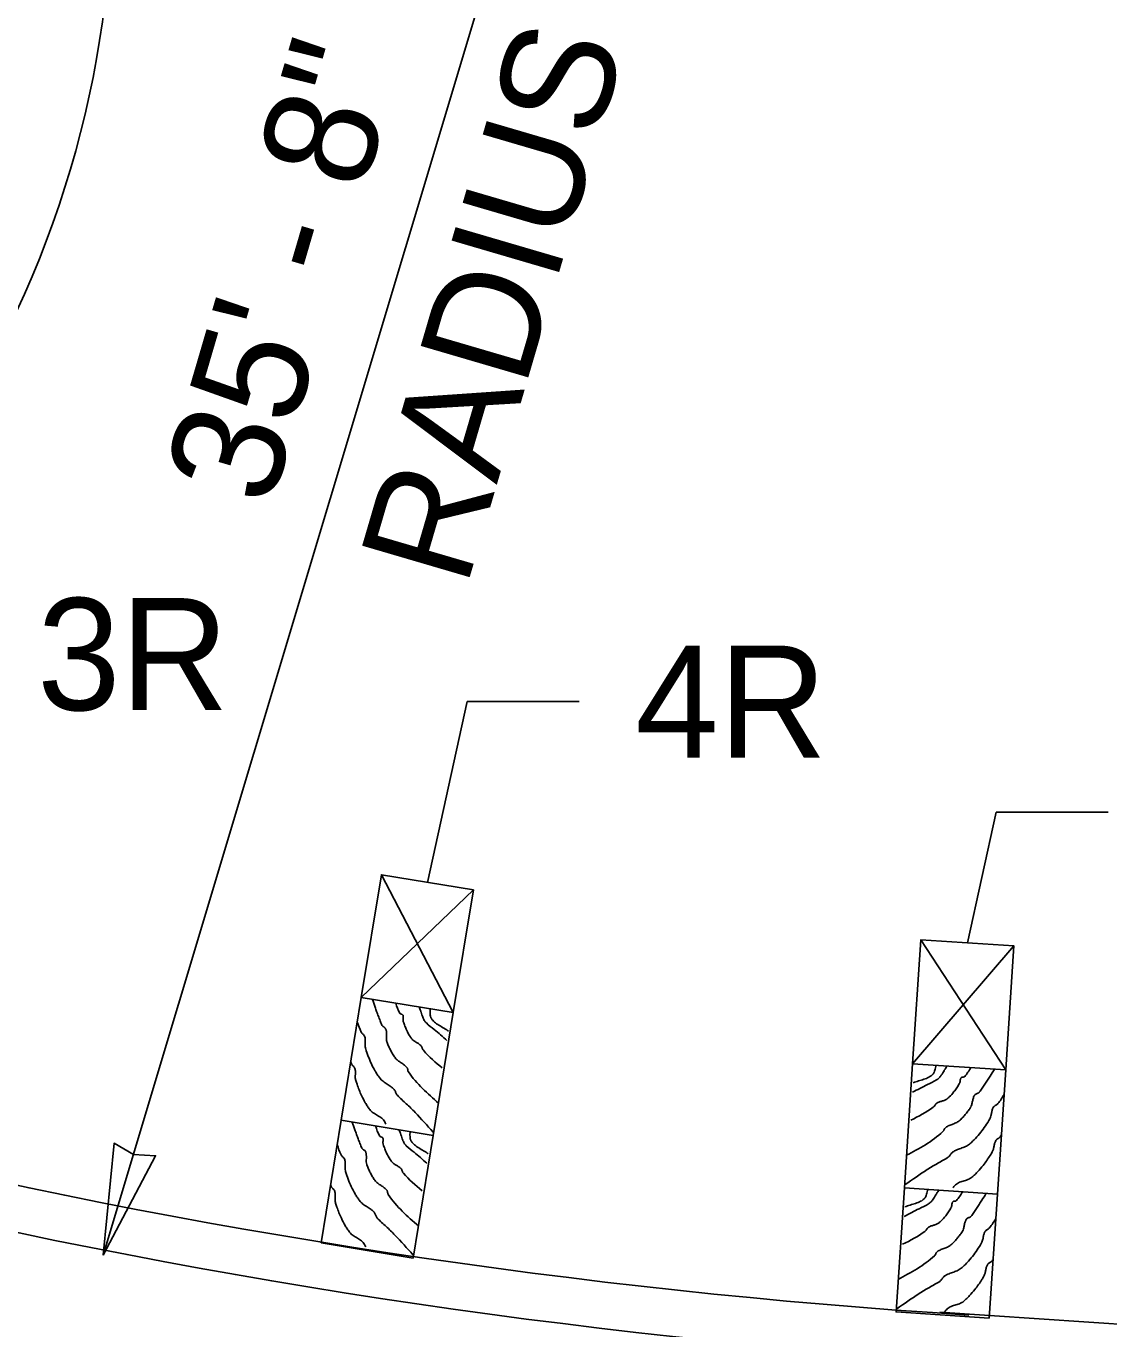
# Model space of a CAD drawing. Extents: x 1312564.2 to 1312581.5, y 1207298.4 to 1207352.6.
# Drawn here: x 1312567.559 to 1312568.33, y 1207301.255 to 1207302.182 of the extents above; entities that cross this region are included whole.
import ezdxf

# ---------------------------------------------------------------- set-up
doc = ezdxf.new("R2010")
doc.units = 0
for name, color, linetype in [('Level 13', 7, 'Continuous'), ('Level 14', 7, 'Continuous'), ('Level 15', 7, 'Continuous'), ('Level 20', 7, 'Continuous')]:
    doc.layers.add(name, color=color, linetype=linetype)

msp = doc.modelspace()

# ---------------------------------------------------------------- linework, layer by layer
at = {"layer": 'Level 13'}
for points in [[(1312567.80577, 1207301.48994), (1312567.80765, 1207301.48443), (1312567.80881, 1207301.48118), (1312567.81003, 1207301.47795), (1312567.8113, 1207301.47474), (1312567.81259, 1207301.47154), (1312567.81282, 1207301.47116), (1312567.81312, 1207301.47083), (1312567.81389, 1207301.47027), (1312567.81466, 1207301.46971), (1312567.81521, 1207301.46902), (1312567.81543, 1207301.46846), (1312567.8156, 1207301.46788), (1312567.81578, 1207301.46669), (1312567.81582, 1207301.4642), (1312567.81581, 1207301.46169), (1312567.81608, 1207301.45987), (1312567.81626, 1207301.45929), (1312567.8174, 1207301.45648), (1312567.8187, 1207301.45373), (1312567.82019, 1207301.45108), (1312567.82188, 1207301.44853), (1312567.82281, 1207301.44745), (1312567.82388, 1207301.4465), (1312567.82625, 1207301.44484), (1312567.8286, 1207301.44318), (1312567.82964, 1207301.44225), (1312567.83054, 1207301.44119), (1312567.83081, 1207301.44052), (1312567.83094, 1207301.43976), (1312567.83108, 1207301.43902), (1312567.83143, 1207301.43839), (1312567.85292, 1207301.41605)], [(1312567.82241, 1207301.48721), (1312567.82522, 1207301.48011), (1312567.8254, 1207301.47985), (1312567.82567, 1207301.47966), (1312567.82635, 1207301.4794), (1312567.82704, 1207301.47914), (1312567.82751, 1207301.4787), (1312567.82761, 1207301.47843), (1312567.82768, 1207301.47816), (1312567.82775, 1207301.4776), (1312567.8277, 1207301.47643), (1312567.82764, 1207301.47525), (1312567.82767, 1207301.47468), (1312567.8278, 1207301.47413), (1312567.82835, 1207301.47255), (1312567.82893, 1207301.47097), (1312567.83021, 1207301.46786), (1312567.83265, 1207301.4634), (1312567.83313, 1207301.46269), (1312567.83364, 1207301.462), (1312567.83438, 1207301.46118), (1312567.83523, 1207301.46048), (1312567.83712, 1207301.4593), (1312567.839, 1207301.45814), (1312567.84022, 1207301.4571), (1312567.8404, 1207301.4569), (1312567.84057, 1207301.4567), (1312567.84099, 1207301.45596), (1312567.8413, 1207301.45515), (1312567.84164, 1207301.45435), (1312567.84214, 1207301.45367), (1312567.85542, 1207301.44113)], [(1312567.83902, 1207301.48449), (1312567.84002, 1207301.48196), (1312567.84024, 1207301.48138), (1312567.84045, 1207301.48079), (1312567.84166, 1207301.47719), (1312567.84272, 1207301.47497), (1312567.84426, 1207301.47312), (1312567.84972, 1207301.46846), (1312567.85881, 1207301.4607)], [(1312567.84689, 1207301.4832), (1312567.84686, 1207301.4814), (1312567.84689, 1207301.47963), (1312567.8471, 1207301.47797), (1312567.84733, 1207301.47721), (1312567.84748, 1207301.47685), (1312567.84756, 1207301.47667), (1312567.84761, 1207301.47659), (1312567.84763, 1207301.47654), (1312567.84764, 1207301.47652), (1312567.84765, 1207301.4765), (1312567.84788, 1207301.47613), (1312567.84812, 1207301.47577), (1312567.84867, 1207301.47507), (1312567.84995, 1207301.47379), (1312567.85309, 1207301.47156), (1312567.85657, 1207301.46951), (1312567.85827, 1207301.46847), (1312567.85987, 1207301.46737)], [(1312567.79506, 1207301.47396), (1312567.79789, 1207301.46666), (1312567.79838, 1207301.46586), (1312567.79905, 1207301.46516), (1312567.79973, 1207301.46447), (1312567.80024, 1207301.46369), (1312567.80057, 1207301.46264), (1312567.80073, 1207301.46155), (1312567.80073, 1207301.45929), (1312567.80068, 1207301.457), (1312567.80087, 1207301.45533), (1312567.80102, 1207301.45479), (1312567.80289, 1207301.44933), (1312567.80511, 1207301.44403), (1312567.80777, 1207301.43892), (1312567.8093, 1207301.43645), (1312567.81012, 1207301.43524), (1312567.81098, 1207301.43405), (1312567.81213, 1207301.43275), (1312567.81343, 1207301.43162), (1312567.81631, 1207301.42966), (1312567.81918, 1207301.42773), (1312567.82106, 1207301.42605), (1312567.8216, 1207301.4254), (1312567.82212, 1207301.4245), (1312567.82253, 1207301.4235), (1312567.82297, 1207301.42252), (1312567.82357, 1207301.42166), (1312567.82667, 1207301.41859), (1312567.82989, 1207301.41562), (1312567.8331, 1207301.41264), (1312567.83616, 1207301.40952), (1312567.84896, 1207301.39556)], [(1312567.79036, 1207301.44531), (1312567.79082, 1207301.44413), (1312567.79103, 1207301.44371), (1312567.79131, 1207301.44333), (1312567.79199, 1207301.44263), (1312567.79266, 1207301.44194), (1312567.79295, 1207301.44157), (1312567.79318, 1207301.44116), (1312567.79351, 1207301.44011), (1312567.79367, 1207301.43902), (1312567.79367, 1207301.43676), (1312567.79362, 1207301.43447), (1312567.79371, 1207301.43335), (1312567.79395, 1207301.43226), (1312567.79439, 1207301.43089), (1312567.79485, 1207301.42952), (1312567.79807, 1207301.42151), (1312567.80074, 1207301.4164), (1312567.80226, 1207301.41393), (1312567.80307, 1207301.41272), (1312567.80392, 1207301.41152), (1312567.80508, 1207301.41024), (1312567.80644, 1207301.40915), (1312567.80948, 1207301.40731), (1312567.81239, 1207301.40542), (1312567.8136, 1207301.40426), (1312567.81453, 1207301.40287), (1312567.81535, 1207301.40114)], [(1312568.21467, 1207301.44247), (1312568.21312, 1207301.44024), (1312568.21278, 1207301.43972), (1312568.21245, 1207301.4392), (1312568.21045, 1207301.43597), (1312568.20891, 1207301.43404), (1312568.20699, 1207301.43259), (1312568.20061, 1207301.42929), (1312568.19, 1207301.42381)], [(1312568.20672, 1207301.443), (1312568.20633, 1207301.44125), (1312568.20591, 1207301.43953), (1312568.20532, 1207301.43797), (1312568.20493, 1207301.43727), (1312568.2047, 1207301.43695), (1312568.20458, 1207301.4368), (1312568.20452, 1207301.43673), (1312568.20448, 1207301.43669), (1312568.20447, 1207301.43667), (1312568.20445, 1207301.43666), (1312568.20415, 1207301.43634), (1312568.20383, 1207301.43605), (1312568.20314, 1207301.43549), (1312568.2016, 1207301.43454), (1312568.19803, 1207301.43308), (1312568.19418, 1207301.43188), (1312568.19229, 1207301.43125), (1312568.19048, 1207301.43054)], [(1312568.2483, 1207301.44023), (1312568.24521, 1207301.43529), (1312568.24334, 1207301.43239), (1312568.24142, 1207301.42952), (1312568.23945, 1207301.42668), (1312568.23747, 1207301.42386), (1312568.23716, 1207301.42354), (1312568.23679, 1207301.42329), (1312568.23592, 1207301.42292), (1312568.23504, 1207301.42255), (1312568.23434, 1207301.422), (1312568.234, 1207301.4215), (1312568.23371, 1207301.42098), (1312568.23326, 1207301.41986), (1312568.23266, 1207301.41744), (1312568.2321, 1207301.41499), (1312568.23142, 1207301.41329), (1312568.23111, 1207301.41276), (1312568.22937, 1207301.41028), (1312568.22747, 1207301.40791), (1312568.22542, 1207301.40566), (1312568.2232, 1207301.40356), (1312568.22205, 1207301.40272), (1312568.22079, 1207301.40204), (1312568.2181, 1207301.40096), (1312568.21544, 1207301.39988), (1312568.21421, 1207301.39921), (1312568.2131, 1207301.39838), (1312568.21268, 1207301.39779), (1312568.21238, 1207301.39708), (1312568.21207, 1207301.39639), (1312568.21159, 1207301.39586), (1312568.18558, 1207301.37899)], [(1312568.23146, 1207301.44135), (1312568.22711, 1207301.43508), (1312568.22688, 1207301.43486), (1312568.22658, 1207301.43473), (1312568.22585, 1207301.43464), (1312568.22512, 1207301.43455), (1312568.22457, 1207301.43422), (1312568.22441, 1207301.43398), (1312568.22428, 1207301.43374), (1312568.22409, 1207301.43321), (1312568.22386, 1207301.43206), (1312568.22366, 1207301.43089), (1312568.22349, 1207301.43034), (1312568.22324, 1207301.42984), (1312568.22235, 1207301.42842), (1312568.22143, 1207301.42701), (1312568.21947, 1207301.42428), (1312568.21609, 1207301.42049), (1312568.21546, 1207301.41991), (1312568.2148, 1207301.41935), (1312568.21389, 1207301.41872), (1312568.21291, 1207301.41823), (1312568.2108, 1207301.41751), (1312568.20871, 1207301.41681), (1312568.20728, 1207301.41608), (1312568.20706, 1207301.41592), (1312568.20685, 1207301.41576), (1312568.20628, 1207301.41514), (1312568.20579, 1207301.41442), (1312568.20527, 1207301.41371), (1312568.20463, 1207301.41317), (1312568.18885, 1207301.40398)], [(1312568.25509, 1207301.42224), (1312568.25068, 1207301.41576), (1312568.25002, 1207301.4151), (1312568.24921, 1207301.41457), (1312568.24839, 1207301.41405), (1312568.24771, 1207301.41341), (1312568.24715, 1207301.41246), (1312568.24675, 1207301.41144), (1312568.24624, 1207301.40923), (1312568.24576, 1207301.40699), (1312568.2452, 1207301.40541), (1312568.24494, 1207301.40492), (1312568.24188, 1207301.40003), (1312568.23851, 1207301.39537), (1312568.23475, 1207301.391), (1312568.2327, 1207301.38894), (1312568.23163, 1207301.38795), (1312568.23052, 1207301.38699), (1312568.22911, 1207301.38598), (1312568.22758, 1207301.38517), (1312568.22433, 1207301.38392), (1312568.2211, 1207301.38269), (1312568.21889, 1207301.38148), (1312568.21822, 1207301.38098), (1312568.2175, 1207301.38021), (1312568.21687, 1207301.37934), (1312568.21623, 1207301.37848), (1312568.21545, 1207301.37778), (1312568.21172, 1207301.3755), (1312568.20792, 1207301.37334), (1312568.20412, 1207301.37116), (1312568.20042, 1207301.36881), (1312568.18478, 1207301.35813)], [(1312567.79144, 1207301.40264), (1312567.79333, 1207301.39712), (1312567.79448, 1207301.39387), (1312567.79571, 1207301.39064), (1312567.79697, 1207301.38743), (1312567.79827, 1207301.38424), (1312567.79849, 1207301.38385), (1312567.7988, 1207301.38352), (1312567.79956, 1207301.38296), (1312567.80033, 1207301.38241), (1312567.80089, 1207301.38171), (1312567.80111, 1207301.38115), (1312567.80127, 1207301.38057), (1312567.80146, 1207301.37938), (1312567.80149, 1207301.37689), (1312567.80148, 1207301.37438), (1312567.80175, 1207301.37256), (1312567.80194, 1207301.37198), (1312567.80307, 1207301.36917), (1312567.80437, 1207301.36642), (1312567.80586, 1207301.36377), (1312567.80755, 1207301.36122), (1312567.80848, 1207301.36014), (1312567.80955, 1207301.35919), (1312567.81192, 1207301.35753), (1312567.81427, 1207301.35587), (1312567.81532, 1207301.35494), (1312567.81621, 1207301.35388), (1312567.81649, 1207301.35321), (1312567.81661, 1207301.35245), (1312567.81676, 1207301.35171), (1312567.81711, 1207301.35108), (1312567.8386, 1207301.32875)], [(1312567.80809, 1207301.3999), (1312567.8109, 1207301.3928), (1312567.81108, 1207301.39254), (1312567.81134, 1207301.39235), (1312567.81203, 1207301.39209), (1312567.81272, 1207301.39183), (1312567.81318, 1207301.39139), (1312567.81328, 1207301.39113), (1312567.81335, 1207301.39085), (1312567.81342, 1207301.39029), (1312567.81338, 1207301.38912), (1312567.81331, 1207301.38794), (1312567.81335, 1207301.38737), (1312567.81347, 1207301.38682), (1312567.81402, 1207301.38524), (1312567.8146, 1207301.38366), (1312567.81589, 1207301.38055), (1312567.81832, 1207301.37609), (1312567.8188, 1207301.37539), (1312567.81931, 1207301.37469), (1312567.82005, 1207301.37387), (1312567.82091, 1207301.37317), (1312567.8228, 1207301.37199), (1312567.82467, 1207301.37083), (1312567.82589, 1207301.36979), (1312567.82607, 1207301.36959), (1312567.82624, 1207301.36939), (1312567.82666, 1207301.36865), (1312567.82697, 1207301.36784), (1312567.82731, 1207301.36704), (1312567.82781, 1207301.36636), (1312567.84109, 1207301.35382)], [(1312567.82469, 1207301.39718), (1312567.82569, 1207301.39465), (1312567.82591, 1207301.39407), (1312567.82612, 1207301.39348), (1312567.82733, 1207301.38988), (1312567.82839, 1207301.38766), (1312567.82993, 1207301.38581), (1312567.83539, 1207301.38115), (1312567.84448, 1207301.37339)], [(1312567.83256, 1207301.39589), (1312567.83254, 1207301.39409), (1312567.83256, 1207301.39232), (1312567.83278, 1207301.39066), (1312567.833, 1207301.3899), (1312567.83315, 1207301.38954), (1312567.83323, 1207301.38936), (1312567.83328, 1207301.38928), (1312567.8333, 1207301.38924), (1312567.83331, 1207301.38921), (1312567.83333, 1207301.38919), (1312567.83355, 1207301.38882), (1312567.8338, 1207301.38846), (1312567.83434, 1207301.38776), (1312567.83563, 1207301.38649), (1312567.83877, 1207301.38425), (1312567.84224, 1207301.38221), (1312567.84394, 1207301.38116), (1312567.84554, 1207301.38006)], [(1312567.78074, 1207301.38665), (1312567.78356, 1207301.37935), (1312567.78405, 1207301.37855), (1312567.78472, 1207301.37786), (1312567.7854, 1207301.37716), (1312567.78591, 1207301.37638), (1312567.78625, 1207301.37533), (1312567.7864, 1207301.37424), (1312567.7864, 1207301.37198), (1312567.78636, 1207301.36969), (1312567.78655, 1207301.36802), (1312567.78669, 1207301.36748), (1312567.78856, 1207301.36203), (1312567.79078, 1207301.35672), (1312567.79345, 1207301.35161), (1312567.79498, 1207301.34914), (1312567.7958, 1207301.34793), (1312567.79666, 1207301.34674), (1312567.7978, 1207301.34544), (1312567.79911, 1207301.34431), (1312567.80199, 1207301.34235), (1312567.80485, 1207301.34042), (1312567.80673, 1207301.33874), (1312567.80727, 1207301.3381), (1312567.8078, 1207301.33719), (1312567.80821, 1207301.33619), (1312567.80864, 1207301.33521), (1312567.80924, 1207301.33436), (1312567.81235, 1207301.33129), (1312567.81557, 1207301.32832), (1312567.81877, 1207301.32533), (1312567.82184, 1207301.32221), (1312567.83464, 1207301.30825)], [(1312568.25316, 1207301.39327), (1312568.25244, 1207301.39222), (1312568.25214, 1207301.39186), (1312568.25178, 1207301.39155), (1312568.25097, 1207301.39103), (1312568.25015, 1207301.39051), (1312568.24979, 1207301.39021), (1312568.24947, 1207301.38986), (1312568.24891, 1207301.38892), (1312568.24851, 1207301.38789), (1312568.248, 1207301.38569), (1312568.24752, 1207301.38345), (1312568.24718, 1207301.38238), (1312568.2467, 1207301.38137), (1312568.24596, 1207301.38013), (1312568.2452, 1207301.37891), (1312568.24024, 1207301.37184), (1312568.23648, 1207301.36747), (1312568.23444, 1207301.36541), (1312568.23338, 1207301.36441), (1312568.23228, 1207301.36344), (1312568.23086, 1207301.36245), (1312568.22928, 1207301.36171), (1312568.2259, 1207301.36061), (1312568.22264, 1207301.35942), (1312568.2212, 1207301.35857), (1312568.21998, 1207301.35743), (1312568.21878, 1207301.35593)], [(1312567.77603, 1207301.358), (1312567.7765, 1207301.35682), (1312567.77671, 1207301.3564), (1312567.77699, 1207301.35602), (1312567.77766, 1207301.35533), (1312567.77834, 1207301.35463), (1312567.77862, 1207301.35426), (1312567.77885, 1207301.35385), (1312567.77918, 1207301.3528), (1312567.77934, 1207301.35171), (1312567.77934, 1207301.34945), (1312567.77929, 1207301.34716), (1312567.77938, 1207301.34604), (1312567.77962, 1207301.34495), (1312567.78007, 1207301.34358), (1312567.78052, 1207301.34221), (1312567.78374, 1207301.3342), (1312567.78641, 1207301.32909), (1312567.78793, 1207301.32662), (1312567.78874, 1207301.32541), (1312567.78959, 1207301.32421), (1312567.79075, 1207301.32293), (1312567.79212, 1207301.32185), (1312567.79516, 1207301.32001), (1312567.79807, 1207301.31811), (1312567.79927, 1207301.31695), (1312567.80021, 1207301.31557), (1312567.80103, 1207301.31383)], [(1312568.24241, 1207301.35195), (1312568.23932, 1207301.34701), (1312568.23746, 1207301.34411), (1312568.23553, 1207301.34124), (1312568.23357, 1207301.3384), (1312568.23158, 1207301.33558), (1312568.23128, 1207301.33526), (1312568.2309, 1207301.33501), (1312568.23003, 1207301.33464), (1312568.22916, 1207301.33427), (1312568.22846, 1207301.33372), (1312568.22812, 1207301.33322), (1312568.22783, 1207301.3327), (1312568.22737, 1207301.33158), (1312568.22678, 1207301.32916), (1312568.22621, 1207301.32671), (1312568.22553, 1207301.32501), (1312568.22522, 1207301.32448), (1312568.22348, 1207301.322), (1312568.22159, 1207301.31963), (1312568.21954, 1207301.31738), (1312568.21731, 1207301.31528), (1312568.21616, 1207301.31444), (1312568.21491, 1207301.31376), (1312568.21222, 1207301.31268), (1312568.20955, 1207301.3116), (1312568.20832, 1207301.31093), (1312568.20721, 1207301.3101), (1312568.20679, 1207301.30951), (1312568.2065, 1207301.3088), (1312568.20619, 1207301.30811), (1312568.2057, 1207301.30758), (1312568.1797, 1207301.29071)], [(1312568.22558, 1207301.35307), (1312568.22123, 1207301.3468), (1312568.221, 1207301.34658), (1312568.22069, 1207301.34645), (1312568.21997, 1207301.34636), (1312568.21924, 1207301.34627), (1312568.21868, 1207301.34594), (1312568.21853, 1207301.3457), (1312568.2184, 1207301.34546), (1312568.2182, 1207301.34492), (1312568.21798, 1207301.34378), (1312568.21778, 1207301.34261), (1312568.21761, 1207301.34206), (1312568.21736, 1207301.34156), (1312568.21647, 1207301.34014), (1312568.21555, 1207301.33873), (1312568.21358, 1207301.336), (1312568.2102, 1207301.33221), (1312568.20957, 1207301.33163), (1312568.20892, 1207301.33107), (1312568.20801, 1207301.33044), (1312568.20702, 1207301.32995), (1312568.20491, 1207301.32923), (1312568.20282, 1207301.32853), (1312568.2014, 1207301.3278), (1312568.20118, 1207301.32764), (1312568.20097, 1207301.32748), (1312568.20039, 1207301.32686), (1312568.1999, 1207301.32613), (1312568.19939, 1207301.32543), (1312568.19875, 1207301.32489), (1312568.18297, 1207301.3157)], [(1312568.20879, 1207301.35419), (1312568.20724, 1207301.35196), (1312568.2069, 1207301.35144), (1312568.20656, 1207301.35092), (1312568.20456, 1207301.34769), (1312568.20302, 1207301.34576), (1312568.2011, 1207301.34431), (1312568.19473, 1207301.34101), (1312568.18412, 1207301.33553)], [(1312568.20083, 1207301.35472), (1312568.20045, 1207301.35297), (1312568.20002, 1207301.35125), (1312568.19944, 1207301.34968), (1312568.19904, 1207301.34899), (1312568.19882, 1207301.34867), (1312568.19869, 1207301.34852), (1312568.19863, 1207301.34845), (1312568.1986, 1207301.34841), (1312568.19858, 1207301.34839), (1312568.19857, 1207301.34838), (1312568.19826, 1207301.34806), (1312568.19794, 1207301.34777), (1312568.19725, 1207301.34721), (1312568.19571, 1207301.34626), (1312568.19215, 1207301.3448), (1312568.1883, 1207301.3436), (1312568.1864, 1207301.34297), (1312568.18459, 1207301.34226)], [(1312568.24921, 1207301.33396), (1312568.24479, 1207301.32748), (1312568.24413, 1207301.32682), (1312568.24332, 1207301.32629), (1312568.2425, 1207301.32577), (1312568.24183, 1207301.32513), (1312568.24127, 1207301.32418), (1312568.24087, 1207301.32316), (1312568.24035, 1207301.32095), (1312568.23988, 1207301.31871), (1312568.23931, 1207301.31713), (1312568.23905, 1207301.31664), (1312568.23599, 1207301.31175), (1312568.23262, 1207301.30709), (1312568.22886, 1207301.30271), (1312568.22681, 1207301.30066), (1312568.22574, 1207301.29967), (1312568.22463, 1207301.29871), (1312568.22322, 1207301.2977), (1312568.22169, 1207301.29689), (1312568.21844, 1207301.29564), (1312568.21521, 1207301.29441), (1312568.213, 1207301.2932), (1312568.21233, 1207301.2927), (1312568.21161, 1207301.29193), (1312568.21099, 1207301.29106), (1312568.21034, 1207301.2902), (1312568.20956, 1207301.2895), (1312568.20584, 1207301.28722), (1312568.20203, 1207301.28506), (1312568.19823, 1207301.28287), (1312568.19454, 1207301.28053), (1312568.1789, 1207301.26985)], [(1312568.24727, 1207301.30499), (1312568.24656, 1207301.30394), (1312568.24625, 1207301.30358), (1312568.2459, 1207301.30327), (1312568.24508, 1207301.30275), (1312568.24427, 1207301.30223), (1312568.2439, 1207301.30193), (1312568.24359, 1207301.30158), (1312568.24303, 1207301.30064), (1312568.24263, 1207301.29961), (1312568.24211, 1207301.29741), (1312568.24164, 1207301.29517), (1312568.24129, 1207301.2941), (1312568.24081, 1207301.29309), (1312568.24007, 1207301.29185), (1312568.23931, 1207301.29062), (1312568.23436, 1207301.28356), (1312568.2306, 1207301.27919), (1312568.22856, 1207301.27713), (1312568.22749, 1207301.27613), (1312568.2264, 1207301.27516), (1312568.22497, 1207301.27417), (1312568.2234, 1207301.27343), (1312568.22002, 1207301.27233), (1312568.21675, 1207301.27114), (1312568.21532, 1207301.27029), (1312568.21409, 1207301.26915), (1312568.2129, 1207301.26765)]]:
    msp.add_spline(points, degree=3, dxfattribs=at)
at = {"layer": 'Level 14'}
for p, q in [((1312567.86334, 1207301.4805), (1312567.81222, 1207301.57854)), ((1312567.7979, 1207301.49124), (1312567.87767, 1207301.5678)), ((1312568.19008, 1207301.44411), (1312568.26214, 1207301.52798)), ((1312568.25626, 1207301.4397), (1312568.19596, 1207301.53239))]:
    msp.add_line(p, q, dxfattribs=at)
at = {"layer": 'Level 15'}
for p, q in [((1312567.9072, 1207302.2845), (1312567.61429, 1207301.30804)), ((1312567.87316, 1207301.70174), (1312567.84495, 1207301.57317)), ((1312567.95291, 1207301.70174), (1312567.87316, 1207301.70174)), ((1312568.24945, 1207301.62316), (1312568.22905, 1207301.53019)), ((1312568.32918, 1207301.62316), (1312568.24945, 1207301.62316)), ((1312568.20947, 1207301.26733), (1312575.52056, 1207300.77993))]:
    msp.add_line(p, q, dxfattribs=at)
for points in [[(1312567.7979, 1207301.49124), (1312567.86334, 1207301.4805), (1312567.87767, 1207301.5678), (1312567.81222, 1207301.57854)], [(1312568.25626, 1207301.4397), (1312568.19008, 1207301.44411), (1312568.19596, 1207301.53239), (1312568.26214, 1207301.52798)], [(1312567.78357, 1207301.40393), (1312567.84902, 1207301.39319), (1312567.86334, 1207301.4805), (1312567.7979, 1207301.49124)], [(1312568.25037, 1207301.35142), (1312568.18419, 1207301.35583), (1312568.19008, 1207301.44411), (1312568.25626, 1207301.4397)], [(1312567.76924, 1207301.31662), (1312567.83469, 1207301.30588), (1312567.84902, 1207301.39319), (1312567.78357, 1207301.40393)], [(1312567.61429, 1207301.30804), (1312567.62209, 1207301.38751), (1312567.63577, 1207301.37962), (1312567.65153, 1207301.37868)], [(1312568.24448, 1207301.26314), (1312568.17831, 1207301.26755), (1312568.18419, 1207301.35583), (1312568.25037, 1207301.35142)]]:
    msp.add_lwpolyline(points, close=True, dxfattribs=at)
for centre, radius, start, end in [((1312566.90198, 1207302.28433), 0.71856, 257.04803, 104.1473), ((1312568.52574, 1207305.96614), 4.71006, 246.18812, 266.40191), ((1312568.5284, 1207305.96869), 4.74593, 246.1578, 266.37158)]:
    msp.add_arc(centre, radius, start, end, dxfattribs=at)

# ---------------------------------------------------------------- texts
at = {"layer": 'Level 20'}
for s, p in [('35\' - 8" ', (1312567.73346, 1207301.83879)), ('RADIUS', (1312567.87255, 1207301.78183))]:
    msp.add_text(s, height=0.079729, rotation=73.66005, dxfattribs=at).set_placement(p)
for s, p in [('3R', (1312567.56732, 1207301.69565)), ('4R', (1312567.99277, 1207301.66187))]:
    msp.add_text(s, height=0.079729, dxfattribs=at).set_placement(p)

doc.saveas('drawing.dxf')
